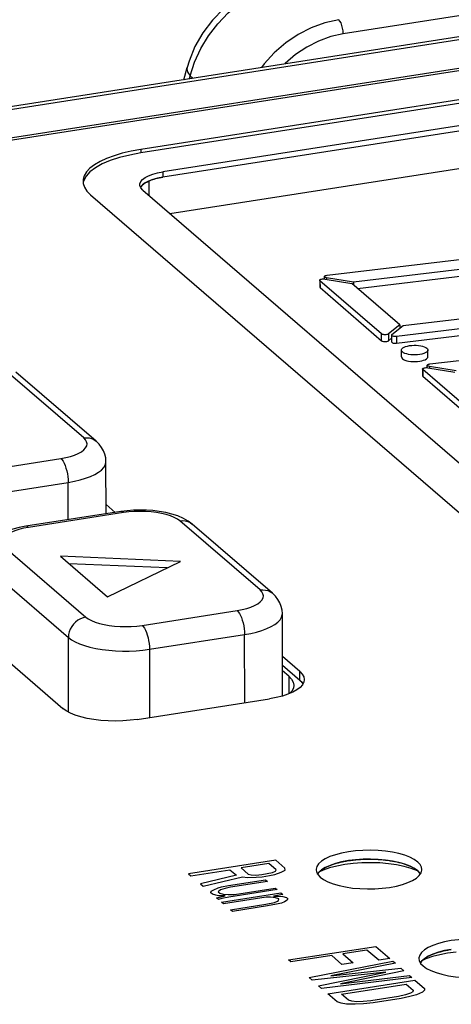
# Model space of a CAD drawing. Header units: millimetres. Extents: x -2579 to 1363, y -329 to 2298.
# Tile 265 of 280: x 1164 to 1175, y 1193 to 1219. Entities that reach past the tile are written whole.
import ezdxf

# ---------------------------------------------------------------- set-up
doc = ezdxf.new("R2010")
doc.units = ezdxf.units.MM
doc.header["$LTSCALE"] = 30.734
doc.layers.get('0').update_dxf_attribs({"linetype": 'CONTINUOUS'})

msp = doc.modelspace()

# ---------------------------------------------------------------- linework, layer by layer
at = {"color": 2}
for p, q in [((1182.386, 1220.13), (1172.123, 1218.53)), ((1182.296, 1219.476), (1138.453, 1212.643)), ((1168.19, 1217.78), (1168.352, 1218.137)), ((1168.073, 1217.413), (1168.19, 1217.78)), ((1168.053, 1217.337), (1168.073, 1217.413)), ((1168.073, 1217.413), (1168.145, 1217.351)), ((1166.769, 1215.469), (1166.769, 1215.376)), ((1167.352, 1214.873), (1167.352, 1214.733)), ((1166.977, 1214.632), (1166.981, 1214.254)), ((1171.506, 1211.992), (1171.507, 1211.813)), ((1171.682, 1212.073), (1171.682, 1212.033)), ((1173.136, 1210.407), (1173.135, 1210.586)), ((1173.318, 1210.585), (1173.319, 1210.406)), ((1173.531, 1210.52), (1173.531, 1210.341)), ((1165.258, 1207.835), (1163.138, 1209.665)), ((1174.227, 1209.644), (1174.227, 1209.465)), ((1174.402, 1209.724), (1174.402, 1209.684)), ((1162.139, 1206.899), (1164.652, 1207.291)), ((1162.335, 1206.266), (1164.848, 1206.658)), ((1164.85, 1205.67), (1164.848, 1206.658)), ((1166.313, 1205.858), (1163.8, 1205.466)), ((1163.8, 1205.466), (1163.667, 1205.442)), ((1169.921, 1203.81), (1167.801, 1205.64)), ((1163.194, 1204.922), (1165.314, 1203.092)), ((1162.735, 1204.384), (1164.854, 1202.555)), ((1166.803, 1202.874), (1169.315, 1203.265)), ((1166.998, 1202.241), (1169.511, 1202.632)), ((1169.515, 1200.828), (1169.511, 1202.632)), ((1164.859, 1200.576), (1164.854, 1202.555)), ((1166.998, 1202.241), (1167.002, 1200.436)), ((1170.681, 1201.53), (1170.682, 1201.061)), ((1170.975, 1201.417), (1170.974, 1201.65)), ((1172.385, 1196.572), (1172.162, 1196.544)), ((1171.588, 1196.396), (1171.493, 1196.352)), ((1174.11, 1196.359), (1174.081, 1196.374)), ((1175.105, 1194.224), (1174.882, 1194.196)), ((1174.308, 1194.048), (1174.213, 1194.004))]:
    msp.add_line(p, q, dxfattribs=at)
at = {"color": 7}
for p, q in [((1182.144, 1219.533), (1138.301, 1212.7)), ((1181.016, 1218.524), (1141.209, 1212.32)), ((1181.03, 1218.464), (1141.317, 1212.275)), ((1167.905, 1217.314), (1167.991, 1217.633)), ((1178.286, 1217.264), (1166.769, 1215.469)), ((1178.286, 1217.171), (1166.769, 1215.376)), ((1178.869, 1216.668), (1167.352, 1214.873)), ((1178.87, 1216.528), (1167.352, 1214.733)), ((1167.535, 1213.776), (1179.662, 1215.666)), ((1167.211, 1214.846), (1167.352, 1214.873)), ((1166.885, 1214.585), (1166.899, 1214.593)), ((1166.744, 1214.504), (1166.741, 1214.535)), ((1166.769, 1214.449), (1166.744, 1214.504)), ((1166.819, 1214.394), (1166.769, 1214.449)), ((1166.819, 1214.394), (1181.391, 1201.814)), ((1165.437, 1214.271), (1180.009, 1201.691)), ((1171.693, 1212.141), (1175.418, 1212.586)), ((1175.688, 1212.35), (1172.39, 1211.956)), ((1171.499, 1212.006), (1171.499, 1211.827)), ((1173.135, 1210.586), (1171.506, 1211.992)), ((1171.618, 1212.042), (1171.642, 1212.039)), ((1171.624, 1212.039), (1171.624, 1212.106)), ((1171.642, 1212.039), (1172.348, 1211.922)), ((1171.661, 1212.078), (1171.644, 1212.084)), ((1171.682, 1212.073), (1171.661, 1212.078)), ((1172.39, 1211.956), (1171.682, 1212.073)), ((1172.39, 1211.956), (1172.39, 1211.886)), ((1172.501, 1211.79), (1175.688, 1212.171)), ((1171.507, 1211.813), (1173.136, 1210.407)), ((1173.619, 1210.825), (1172.348, 1211.922)), ((1173.71, 1210.81), (1177.017, 1211.205)), ((1177.287, 1210.969), (1173.531, 1210.52)), ((1173.619, 1210.825), (1173.318, 1210.585)), ((1173.409, 1210.57), (1173.71, 1210.81)), ((1173.531, 1210.341), (1177.288, 1210.791)), ((1173.619, 1210.825), (1173.62, 1210.738)), ((1173.319, 1210.406), (1173.4, 1210.471)), ((1173.4, 1210.555), (1173.401, 1210.376)), ((1173.66, 1209.98), (1173.66, 1210.159)), ((1174.36, 1209.982), (1174.36, 1210.16)), ((1174.413, 1209.792), (1178.138, 1210.238)), ((1174.219, 1209.658), (1174.219, 1209.479)), ((1175.856, 1208.237), (1174.227, 1209.644)), ((1174.338, 1209.694), (1174.362, 1209.691)), ((1174.344, 1209.691), (1174.344, 1209.757)), ((1174.362, 1209.691), (1175.068, 1209.574)), ((1174.381, 1209.729), (1174.365, 1209.735)), ((1174.402, 1209.724), (1174.381, 1209.729)), ((1175.11, 1209.607), (1174.402, 1209.724)), ((1165.586, 1207.748), (1163.466, 1209.578)), ((1174.227, 1209.465), (1175.856, 1208.059)), ((1165.848, 1207.21), (1165.841, 1207.306)), ((1165.851, 1205.826), (1165.848, 1207.21)), ((1166.093, 1205.864), (1165.851, 1206.073)), ((1166.237, 1205.886), (1163.724, 1205.495)), ((1165.865, 1205.828), (1165.851, 1205.84)), ((1170.249, 1203.723), (1168.129, 1205.553)), ((1167.821, 1204.563), (1164.646, 1204.701)), ((1164.646, 1204.701), (1165.889, 1203.628)), ((1167.468, 1204.392), (1164.873, 1204.505)), ((1165.889, 1203.628), (1167.821, 1204.563)), ((1170.516, 1201.005), (1170.511, 1203.185)), ((1162.144, 1202.887), (1164.709, 1200.673)), ((1170.974, 1201.65), (1170.514, 1202.047)), ((1170.975, 1201.417), (1170.514, 1201.815)), ((1170.681, 1201.53), (1170.515, 1201.673)), ((1170.974, 1201.65), (1171.039, 1201.582)), ((1170.799, 1201.374), (1170.815, 1201.289)), ((1171.092, 1201.438), (1171.081, 1201.369)), ((1170.896, 1201.166), (1170.788, 1201.106)), ((1170.982, 1201.231), (1170.896, 1201.166)), ((1166.674, 1200.385), (1170.175, 1200.931)), ((1164.798, 1200.609), (1164.709, 1200.673)), ((1170.337, 1196.659), (1168.034, 1196.3)), ((1170.153, 1196.569), (1169.418, 1196.454)), ((1170.346, 1196.402), (1170.153, 1196.569)), ((1170.581, 1196.449), (1170.337, 1196.659)), ((1168.095, 1196.248), (1169.124, 1196.408)), ((1169.124, 1196.408), (1169.296, 1196.259)), ((1169.418, 1196.454), (1169.611, 1196.288)), ((1170.113, 1196.304), (1170.25, 1196.336)), ((1170.25, 1196.336), (1170.327, 1196.368)), ((1170.31, 1196.283), (1170.476, 1196.34)), ((1170.327, 1196.368), (1170.346, 1196.402)), ((1170.476, 1196.34), (1170.582, 1196.398)), ((1170.582, 1196.398), (1170.581, 1196.449)), ((1171.402, 1196.407), (1171.411, 1196.349)), ((1174.093, 1196.378), (1174.103, 1196.368)), ((1174.133, 1196.254), (1174.181, 1196.325)), ((1168.034, 1196.3), (1168.095, 1196.248)), ((1169.296, 1196.259), (1168.348, 1196.029)), ((1168.419, 1195.968), (1169.455, 1196.222)), ((1169.089, 1195.989), (1170.069, 1196.142)), ((1170.119, 1196.098), (1169.139, 1195.945)), ((1169.455, 1196.222), (1169.594, 1196.202)), ((1169.594, 1196.202), (1169.82, 1196.207)), ((1169.611, 1196.288), (1169.69, 1196.269)), ((1169.69, 1196.269), (1169.808, 1196.267)), ((1169.808, 1196.267), (1169.966, 1196.281)), ((1169.82, 1196.207), (1169.977, 1196.221)), ((1169.966, 1196.281), (1170.113, 1196.304)), ((1169.977, 1196.221), (1170.174, 1196.251)), ((1170.069, 1196.142), (1170.119, 1196.098)), ((1170.174, 1196.251), (1170.31, 1196.283)), ((1174.058, 1196.187), (1174.133, 1196.254)), ((1168.348, 1196.029), (1168.419, 1195.968)), ((1168.622, 1195.792), (1168.631, 1195.835)), ((1168.663, 1195.757), (1168.622, 1195.792)), ((1168.631, 1195.835), (1168.698, 1195.877)), ((1168.698, 1195.877), (1168.815, 1195.926)), ((1168.815, 1195.926), (1168.903, 1195.95)), ((1168.876, 1195.873), (1168.818, 1195.823)), ((1168.818, 1195.823), (1168.859, 1195.788)), ((1168.859, 1195.788), (1168.948, 1195.761)), ((1169.002, 1195.914), (1168.876, 1195.873)), ((1168.903, 1195.95), (1169.089, 1195.989)), ((1168.906, 1195.547), (1170.474, 1195.792)), ((1169.139, 1195.945), (1169.002, 1195.914)), ((1170.373, 1195.879), (1169.099, 1195.681)), ((1169.244, 1195.755), (1170.322, 1195.923)), ((1170.322, 1195.923), (1170.373, 1195.879)), ((1170.474, 1195.792), (1170.525, 1195.748)), ((1168.752, 1195.73), (1168.663, 1195.757)), ((1168.822, 1195.72), (1168.752, 1195.73)), ((1168.774, 1195.661), (1168.999, 1195.717)), ((1168.825, 1195.617), (1168.774, 1195.661)), ((1168.999, 1195.717), (1168.822, 1195.72)), ((1168.913, 1195.641), (1168.825, 1195.617)), ((1168.957, 1195.503), (1168.906, 1195.547)), ((1169.099, 1195.681), (1168.913, 1195.641)), ((1168.948, 1195.761), (1169.077, 1195.75)), ((1170.084, 1195.679), (1168.957, 1195.503)), ((1169.077, 1195.75), (1169.244, 1195.755)), ((1170.071, 1195.491), (1170.306, 1195.538)), ((1170.202, 1195.677), (1170.084, 1195.679)), ((1170.331, 1195.666), (1170.202, 1195.677)), ((1170.525, 1195.748), (1170.28, 1195.71)), ((1170.28, 1195.71), (1170.398, 1195.707)), ((1170.306, 1195.538), (1170.383, 1195.571)), ((1170.42, 1195.639), (1170.331, 1195.666)), ((1170.493, 1195.526), (1170.356, 1195.494)), ((1170.383, 1195.571), (1170.412, 1195.596)), ((1170.398, 1195.707), (1170.527, 1195.696)), ((1170.412, 1195.596), (1170.42, 1195.639)), ((1170.571, 1195.559), (1170.493, 1195.526)), ((1170.527, 1195.696), (1170.617, 1195.669)), ((1170.639, 1195.6), (1170.571, 1195.559)), ((1170.617, 1195.669), (1170.657, 1195.634)), ((1170.657, 1195.634), (1170.639, 1195.6)), ((1169.139, 1195.346), (1170.071, 1195.491)), ((1169.19, 1195.302), (1169.139, 1195.346)), ((1170.121, 1195.447), (1169.19, 1195.302)), ((1170.356, 1195.494), (1170.121, 1195.447)), ((1170.676, 1194.019), (1172.98, 1194.378)), ((1172.748, 1194.279), (1172.111, 1194.179)), ((1173.059, 1194.01), (1172.748, 1194.279)), ((1172.98, 1194.378), (1173.353, 1194.056)), ((1170.739, 1193.965), (1170.676, 1194.019)), ((1171.817, 1194.133), (1170.739, 1193.965)), ((1171.216, 1193.553), (1173.436, 1193.984)), ((1172.087, 1193.9), (1171.817, 1194.133)), ((1172.111, 1194.179), (1172.381, 1193.946)), ((1173.353, 1194.056), (1173.059, 1194.01)), ((1173.436, 1193.984), (1173.499, 1193.93)), ((1174.122, 1194.058), (1174.131, 1194.001)), ((1173.499, 1193.93), (1171.797, 1193.601)), ((1171.797, 1193.601), (1173.644, 1193.805)), ((1173.727, 1193.733), (1172.046, 1193.386)), ((1172.381, 1193.946), (1172.087, 1193.9)), ((1173.644, 1193.805), (1173.727, 1193.733)), ((1171.299, 1193.482), (1171.216, 1193.553)), ((1173.244, 1193.7), (1171.299, 1193.482)), ((1171.465, 1193.338), (1173.244, 1193.7)), ((1173.935, 1193.554), (1171.548, 1193.266)), ((1171.714, 1193.123), (1174.018, 1193.482)), ((1172.046, 1193.386), (1173.872, 1193.608)), ((1173.872, 1193.608), (1173.935, 1193.554)), ((1174.018, 1193.482), (1174.267, 1193.267)), ((1171.548, 1193.266), (1171.465, 1193.338)), ((1172.071, 1193.115), (1173.786, 1193.382)), ((1173.786, 1193.382), (1173.973, 1193.221)), ((1173.973, 1193.221), (1173.965, 1193.178)), ((1174.27, 1193.215), (1174.213, 1193.163)), ((1174.267, 1193.267), (1174.27, 1193.215)), ((1171.963, 1192.908), (1171.714, 1193.123)), ((1172.257, 1192.954), (1172.071, 1193.115)), ((1172.348, 1192.926), (1172.257, 1192.954)), ((1172.477, 1192.914), (1172.348, 1192.926)), ((1172.645, 1192.919), (1172.477, 1192.914)), ((1172.851, 1192.941), (1172.645, 1192.919)), ((1173.586, 1193.055), (1172.851, 1192.941)), ((1173.649, 1193.001), (1172.914, 1192.887)), ((1173.772, 1193.095), (1173.586, 1193.055)), ((1173.883, 1193.049), (1173.649, 1193.001)), ((1173.898, 1193.136), (1173.772, 1193.095)), ((1174.059, 1193.097), (1173.883, 1193.049)), ((1173.965, 1193.178), (1173.898, 1193.136)), ((1174.213, 1193.163), (1174.059, 1193.097)), ((1172.064, 1192.871), (1171.963, 1192.908)), ((1172.204, 1192.85), (1172.064, 1192.871)), ((1172.441, 1192.845), (1172.204, 1192.85)), ((1172.658, 1192.858), (1172.441, 1192.845)), ((1172.914, 1192.887), (1172.658, 1192.858))]:
    msp.add_line(p, q, dxfattribs=at)
for points in [[(1170.623, 1220.007), (1170.407, 1219.966), (1170.013, 1219.846), (1169.636, 1219.676), (1169.28, 1219.457), (1168.953, 1219.194), (1168.66, 1218.892), (1168.408, 1218.556), (1168.2, 1218.192), (1168.043, 1217.807), (1167.991, 1217.633)], [(1166.769, 1215.469), (1166.515, 1215.423), (1166.28, 1215.368), (1166.062, 1215.303), (1165.865, 1215.23), (1165.692, 1215.15), (1165.544, 1215.062), (1165.425, 1214.97), (1165.333, 1214.873), (1165.273, 1214.773), (1165.243, 1214.671), (1165.24, 1214.625)], [(1166.769, 1215.376), (1166.474, 1215.321), (1166.206, 1215.254), (1165.962, 1215.175), (1165.747, 1215.084), (1165.568, 1214.984), (1165.425, 1214.876), (1165.322, 1214.763), (1165.26, 1214.646), (1165.256, 1214.622)], [(1166.741, 1214.535), (1166.743, 1214.562), (1166.767, 1214.618), (1166.814, 1214.673), (1166.884, 1214.724), (1166.976, 1214.771), (1167.086, 1214.812), (1167.211, 1214.846)], [(1165.24, 1214.625), (1165.245, 1214.569), (1165.278, 1214.467), (1165.342, 1214.368), (1165.437, 1214.271)], [(1166.885, 1214.585), (1166.815, 1214.533), (1166.767, 1214.479), (1166.762, 1214.466)], [(1166.767, 1214.479), (1166.78, 1214.498), (1166.796, 1214.516), (1166.815, 1214.534), (1166.836, 1214.551), (1166.859, 1214.568), (1166.885, 1214.585)], [(1167.352, 1214.733), (1167.211, 1214.706), (1167.086, 1214.672), (1166.976, 1214.631), (1166.885, 1214.585)], [(1166.899, 1214.593), (1166.924, 1214.607), (1166.953, 1214.621), (1166.984, 1214.635), (1167.017, 1214.648), (1167.052, 1214.661), (1167.088, 1214.673)], [(1167.088, 1214.673), (1167.125, 1214.684), (1167.167, 1214.696), (1167.211, 1214.706), (1167.256, 1214.716), (1167.303, 1214.725), (1167.352, 1214.733)], [(1171.499, 1212.006), (1171.499, 1212.009), (1171.504, 1212.018), (1171.514, 1212.026), (1171.53, 1212.032), (1171.549, 1212.038), (1171.571, 1212.041), (1171.595, 1212.043), (1171.618, 1212.042)], [(1171.506, 1211.992), (1171.5, 1212.001), (1171.499, 1212.006)], [(1171.624, 1212.106), (1171.624, 1212.108), (1171.628, 1212.116), (1171.638, 1212.124), (1171.652, 1212.131), (1171.67, 1212.137), (1171.693, 1212.141)], [(1171.644, 1212.084), (1171.632, 1212.091), (1171.625, 1212.099), (1171.624, 1212.106)], [(1171.499, 1211.827), (1171.5, 1211.822), (1171.507, 1211.813)], [(1173.318, 1210.585), (1173.306, 1210.577), (1173.29, 1210.572), (1173.27, 1210.567), (1173.249, 1210.564), (1173.226, 1210.563), (1173.203, 1210.564), (1173.182, 1210.567), (1173.163, 1210.572), (1173.147, 1210.578), (1173.135, 1210.586)], [(1173.136, 1210.407), (1173.148, 1210.399), (1173.163, 1210.393), (1173.182, 1210.389), (1173.204, 1210.386), (1173.226, 1210.385), (1173.249, 1210.386), (1173.271, 1210.388), (1173.29, 1210.393), (1173.306, 1210.399), (1173.319, 1210.406)], [(1173.4, 1210.555), (1173.402, 1210.562), (1173.409, 1210.57)], [(1173.531, 1210.52), (1173.507, 1210.518), (1173.485, 1210.519), (1173.463, 1210.521), (1173.443, 1210.525), (1173.426, 1210.53), (1173.412, 1210.537), (1173.404, 1210.545), (1173.4, 1210.553), (1173.4, 1210.555)], [(1173.401, 1210.376), (1173.401, 1210.375), (1173.404, 1210.366), (1173.413, 1210.358), (1173.426, 1210.352), (1173.443, 1210.346), (1173.463, 1210.342), (1173.485, 1210.34), (1173.508, 1210.34), (1173.531, 1210.341)], [(1173.66, 1210.159), (1173.662, 1210.174), (1173.675, 1210.196), (1173.697, 1210.216), (1173.73, 1210.235), (1173.771, 1210.252), (1173.818, 1210.266), (1173.874, 1210.277)], [(1174.146, 1210.042), (1174.086, 1210.035), (1174.027, 1210.032), (1173.966, 1210.033), (1173.906, 1210.037), (1173.85, 1210.045), (1173.799, 1210.057), (1173.754, 1210.072), (1173.716, 1210.089), (1173.688, 1210.109), (1173.669, 1210.13), (1173.66, 1210.152), (1173.66, 1210.159)], [(1173.874, 1210.277), (1173.933, 1210.284), (1173.993, 1210.287), (1174.054, 1210.286), (1174.113, 1210.282), (1174.169, 1210.274), (1174.22, 1210.262), (1174.265, 1210.247), (1174.303, 1210.23), (1174.331, 1210.21), (1174.351, 1210.189), (1174.359, 1210.167), (1174.36, 1210.16)], [(1174.36, 1210.16), (1174.357, 1210.145), (1174.345, 1210.123), (1174.322, 1210.103), (1174.29, 1210.084), (1174.249, 1210.067), (1174.201, 1210.053), (1174.146, 1210.042)], [(1173.66, 1209.98), (1173.661, 1209.974), (1173.669, 1209.951), (1173.687, 1209.93), (1173.716, 1209.911), (1173.754, 1209.893), (1173.799, 1209.878), (1173.85, 1209.867), (1173.906, 1209.859), (1173.966, 1209.854), (1174.028, 1209.853), (1174.087, 1209.856), (1174.146, 1209.863)], [(1174.146, 1209.863), (1174.201, 1209.874), (1174.248, 1209.888), (1174.289, 1209.904), (1174.322, 1209.923), (1174.345, 1209.944), (1174.357, 1209.965), (1174.36, 1209.982)], [(1174.219, 1209.658), (1174.219, 1209.661), (1174.224, 1209.67), (1174.234, 1209.677), (1174.25, 1209.684), (1174.269, 1209.689), (1174.291, 1209.693), (1174.315, 1209.694), (1174.338, 1209.694)], [(1174.227, 1209.644), (1174.22, 1209.652), (1174.219, 1209.658)], [(1174.344, 1209.757), (1174.344, 1209.76), (1174.348, 1209.768), (1174.358, 1209.776), (1174.372, 1209.783), (1174.391, 1209.788), (1174.413, 1209.792)], [(1174.365, 1209.735), (1174.352, 1209.743), (1174.345, 1209.751), (1174.344, 1209.757)], [(1174.219, 1209.479), (1174.22, 1209.474), (1174.227, 1209.465)], [(1165.733, 1207.583), (1165.667, 1207.669), (1165.586, 1207.748)], [(1165.841, 1207.306), (1165.819, 1207.401), (1165.783, 1207.494), (1165.733, 1207.583)], [(1168.129, 1205.553), (1168.022, 1205.633), (1167.897, 1205.704), (1167.751, 1205.768), (1167.591, 1205.82), (1167.427, 1205.86), (1167.258, 1205.89), (1167.089, 1205.911), (1166.918, 1205.922), (1166.747, 1205.926), (1166.575, 1205.921), (1166.405, 1205.908), (1166.237, 1205.886)], [(1163.724, 1205.495), (1163.55, 1205.462), (1163.388, 1205.42), (1163.235, 1205.369), (1163.099, 1205.308), (1162.983, 1205.242), (1162.883, 1205.169), (1162.798, 1205.089), (1162.728, 1205.001), (1162.675, 1204.91), (1162.636, 1204.814), (1162.613, 1204.715), (1162.606, 1204.616)], [(1170.511, 1203.185), (1170.504, 1203.28), (1170.483, 1203.375), (1170.446, 1203.468), (1170.396, 1203.558), (1170.33, 1203.643), (1170.249, 1203.723)], [(1170.681, 1201.53), (1170.755, 1201.452), (1170.799, 1201.374)], [(1171.039, 1201.582), (1171.078, 1201.512), (1171.092, 1201.438)], [(1170.815, 1201.289), (1170.802, 1201.212), (1170.76, 1201.132), (1170.704, 1201.071)], [(1170.975, 1201.417), (1170.977, 1201.415), (1170.981, 1201.412), (1170.983, 1201.41), (1170.987, 1201.406), (1170.989, 1201.405), (1170.994, 1201.4)], [(1171.055, 1201.321), (1171.04, 1201.349), (1170.975, 1201.417)], [(1171.081, 1201.369), (1171.044, 1201.299), (1170.982, 1201.231)], [(1170.994, 1201.4), (1170.999, 1201.395), (1171.005, 1201.389), (1171.01, 1201.384), (1171.015, 1201.378), (1171.02, 1201.373), (1171.026, 1201.365)], [(1171.026, 1201.365), (1171.031, 1201.36), (1171.037, 1201.353), (1171.042, 1201.345), (1171.048, 1201.338), (1171.051, 1201.332), (1171.057, 1201.324)], [(1170.788, 1201.106), (1170.66, 1201.052), (1170.513, 1201.004), (1170.352, 1200.964), (1170.175, 1200.931)], [(1166.674, 1200.385), (1166.487, 1200.361), (1166.296, 1200.347), (1166.101, 1200.341), (1165.905, 1200.345), (1165.712, 1200.358), (1165.526, 1200.38), (1165.349, 1200.411), (1165.186, 1200.45), (1165.037, 1200.497), (1164.907, 1200.55), (1164.798, 1200.609)], [(1172.258, 1196.879), (1172.078, 1196.846), (1171.916, 1196.804), (1171.771, 1196.753), (1171.647, 1196.696), (1171.546, 1196.633), (1171.471, 1196.565), (1171.423, 1196.495), (1171.402, 1196.422), (1171.402, 1196.407)], [(1174.202, 1196.413), (1174.193, 1196.47), (1174.156, 1196.542), (1174.092, 1196.611), (1174.001, 1196.676), (1173.886, 1196.735), (1173.749, 1196.788), (1173.593, 1196.833), (1173.421, 1196.869), (1173.235, 1196.896), (1173.042, 1196.914), (1172.843, 1196.92), (1172.643, 1196.917), (1172.449, 1196.903), (1172.258, 1196.879)], [(1172.258, 1196.647), (1172.079, 1196.613), (1171.917, 1196.571), (1171.772, 1196.521), (1171.647, 1196.463), (1171.547, 1196.4)], [(1171.65, 1196.465), (1171.687, 1196.484), (1171.73, 1196.503), (1171.772, 1196.521), (1171.819, 1196.539), (1171.865, 1196.555), (1171.919, 1196.572)], [(1171.919, 1196.572), (1171.942, 1196.578), (1171.97, 1196.586), (1171.997, 1196.593), (1172.021, 1196.6), (1172.05, 1196.606), (1172.08, 1196.613)], [(1172.08, 1196.613), (1172.105, 1196.619), (1172.135, 1196.625), (1172.165, 1196.631), (1172.196, 1196.636), (1172.227, 1196.642), (1172.258, 1196.647)], [(1174.002, 1196.443), (1173.887, 1196.502), (1173.75, 1196.555), (1173.593, 1196.6), (1173.421, 1196.637), (1173.236, 1196.664), (1173.042, 1196.681), (1172.843, 1196.688), (1172.644, 1196.684), (1172.449, 1196.671), (1172.258, 1196.647)], [(1172.258, 1196.647), (1172.286, 1196.651), (1172.317, 1196.655), (1172.35, 1196.66), (1172.382, 1196.664), (1172.415, 1196.667), (1172.451, 1196.671)], [(1172.451, 1196.671), (1172.479, 1196.673), (1172.513, 1196.676), (1172.546, 1196.679), (1172.58, 1196.681), (1172.609, 1196.683), (1172.646, 1196.684)], [(1172.646, 1196.684), (1172.709, 1196.687), (1172.778, 1196.688), (1172.846, 1196.688), (1172.909, 1196.687), (1172.977, 1196.684), (1173.046, 1196.681)], [(1173.046, 1196.681), (1173.108, 1196.676), (1173.174, 1196.67), (1173.235, 1196.664), (1173.3, 1196.656), (1173.363, 1196.646), (1173.425, 1196.636)], [(1173.425, 1196.636), (1173.481, 1196.625), (1173.54, 1196.613), (1173.593, 1196.6), (1173.649, 1196.586), (1173.702, 1196.57), (1173.753, 1196.554)], [(1171.411, 1196.349), (1171.448, 1196.278), (1171.512, 1196.209), (1171.602, 1196.144)], [(1171.44, 1196.292), (1171.445, 1196.299), (1171.45, 1196.306), (1171.455, 1196.313), (1171.46, 1196.32), (1171.466, 1196.326), (1171.473, 1196.334)], [(1171.547, 1196.4), (1171.471, 1196.333), (1171.442, 1196.289)], [(1171.473, 1196.334), (1171.476, 1196.337), (1171.48, 1196.343), (1171.485, 1196.348), (1171.49, 1196.353), (1171.494, 1196.356), (1171.5, 1196.362)], [(1171.5, 1196.362), (1171.511, 1196.372), (1171.523, 1196.382), (1171.535, 1196.392), (1171.548, 1196.401), (1171.561, 1196.411), (1171.575, 1196.42)], [(1171.575, 1196.42), (1171.584, 1196.426), (1171.597, 1196.434), (1171.609, 1196.442), (1171.622, 1196.449), (1171.635, 1196.457), (1171.65, 1196.465)], [(1173.753, 1196.554), (1173.774, 1196.547), (1173.798, 1196.538), (1173.822, 1196.529), (1173.842, 1196.521), (1173.865, 1196.512), (1173.887, 1196.502)], [(1173.887, 1196.502), (1173.906, 1196.494), (1173.926, 1196.484), (1173.946, 1196.474), (1173.966, 1196.464), (1173.984, 1196.453), (1174.003, 1196.442)], [(1174.163, 1196.298), (1174.157, 1196.309), (1174.092, 1196.378), (1174.002, 1196.443)], [(1174.003, 1196.442), (1174.005, 1196.441), (1174.01, 1196.438), (1174.015, 1196.435), (1174.02, 1196.432), (1174.022, 1196.43), (1174.028, 1196.426)], [(1174.028, 1196.426), (1174.04, 1196.418), (1174.051, 1196.41), (1174.062, 1196.402), (1174.073, 1196.394), (1174.083, 1196.386), (1174.093, 1196.378)], [(1174.103, 1196.368), (1174.112, 1196.36), (1174.122, 1196.35), (1174.132, 1196.34), (1174.141, 1196.33), (1174.149, 1196.319), (1174.157, 1196.309)], [(1174.157, 1196.309), (1174.158, 1196.307), (1174.159, 1196.305), (1174.161, 1196.304), (1174.162, 1196.302), (1174.164, 1196.299)], [(1174.181, 1196.325), (1174.201, 1196.398), (1174.202, 1196.413)], [(1171.602, 1196.144), (1171.718, 1196.085), (1171.854, 1196.032), (1172.011, 1195.987), (1172.183, 1195.95), (1172.368, 1195.923), (1172.562, 1195.906), (1172.761, 1195.899), (1172.96, 1195.903), (1173.155, 1195.916), (1173.346, 1195.94)], [(1173.346, 1195.94), (1173.526, 1195.974), (1173.687, 1196.016), (1173.832, 1196.066), (1173.957, 1196.123), (1174.058, 1196.187)], [(1174.978, 1194.531), (1174.798, 1194.497), (1174.637, 1194.456), (1174.491, 1194.405), (1174.367, 1194.348), (1174.266, 1194.285), (1174.191, 1194.217), (1174.143, 1194.146), (1174.123, 1194.074), (1174.122, 1194.058)], [(1176.922, 1194.065), (1176.913, 1194.122), (1176.876, 1194.194), (1176.812, 1194.263), (1176.721, 1194.327), (1176.606, 1194.387), (1176.469, 1194.44), (1176.313, 1194.485), (1176.141, 1194.521), (1175.956, 1194.548), (1175.762, 1194.565), (1175.563, 1194.572), (1175.363, 1194.569), (1175.169, 1194.555), (1174.978, 1194.531)], [(1174.979, 1194.298), (1174.799, 1194.265), (1174.637, 1194.223), (1174.492, 1194.172), (1174.367, 1194.115), (1174.267, 1194.052)], [(1174.37, 1194.116), (1174.407, 1194.135), (1174.45, 1194.155), (1174.492, 1194.172), (1174.539, 1194.19), (1174.585, 1194.206), (1174.64, 1194.223)], [(1174.64, 1194.223), (1174.662, 1194.23), (1174.69, 1194.238), (1174.717, 1194.245), (1174.742, 1194.251), (1174.77, 1194.258), (1174.8, 1194.265)], [(1174.8, 1194.265), (1174.825, 1194.27), (1174.855, 1194.277), (1174.885, 1194.282), (1174.916, 1194.288), (1174.947, 1194.293), (1174.979, 1194.298)], [(1174.131, 1194.001), (1174.168, 1193.929), (1174.232, 1193.861), (1174.323, 1193.796)], [(1174.16, 1193.944), (1174.165, 1193.951), (1174.17, 1193.958), (1174.175, 1193.964), (1174.18, 1193.971), (1174.186, 1193.978), (1174.193, 1193.986)], [(1174.267, 1194.052), (1174.191, 1193.984), (1174.162, 1193.941)], [(1174.193, 1193.986), (1174.196, 1193.989), (1174.201, 1193.994), (1174.205, 1193.999), (1174.21, 1194.004), (1174.214, 1194.008), (1174.22, 1194.014)], [(1174.22, 1194.014), (1174.231, 1194.024), (1174.243, 1194.034), (1174.255, 1194.043), (1174.268, 1194.053), (1174.281, 1194.063), (1174.295, 1194.072)], [(1174.295, 1194.072), (1174.304, 1194.078), (1174.317, 1194.086), (1174.329, 1194.094), (1174.342, 1194.101), (1174.356, 1194.109), (1174.37, 1194.116)], [(1174.323, 1193.796), (1174.438, 1193.736), (1174.575, 1193.684), (1174.731, 1193.639), (1174.903, 1193.602), (1175.088, 1193.575), (1175.282, 1193.558), (1175.481, 1193.551), (1175.681, 1193.554), (1175.875, 1193.568), (1176.066, 1193.592)]]:
    msp.add_lwpolyline(points, dxfattribs=at)
at = {"color": 2}
for points in [[(1168.352, 1218.137), (1168.557, 1218.477), (1168.801, 1218.794), (1169.08, 1219.082), (1169.389, 1219.337), (1169.722, 1219.554), (1170.073, 1219.728)], [(1172.006, 1218.903), (1171.637, 1218.82), (1171.276, 1218.689), (1170.929, 1218.511), (1170.601, 1218.289), (1170.299, 1218.029), (1170.028, 1217.733), (1169.956, 1217.633)], [(1172.123, 1218.53), (1172.118, 1218.605), (1172.106, 1218.681), (1172.087, 1218.753), (1172.063, 1218.817), (1172.035, 1218.868), (1172.006, 1218.903)], [(1172.123, 1218.53), (1171.79, 1218.455), (1171.469, 1218.338), (1171.156, 1218.178), (1170.861, 1217.979), (1170.589, 1217.744), (1170.576, 1217.73)], [(1167.991, 1217.633), (1167.986, 1217.594), (1168.008, 1217.507), (1168.073, 1217.413)], [(1164.652, 1207.291), (1164.785, 1207.316), (1164.907, 1207.346), (1165.018, 1207.382), (1165.116, 1207.424), (1165.198, 1207.469), (1165.263, 1207.518), (1165.31, 1207.57), (1165.338, 1207.623), (1165.347, 1207.678), (1165.336, 1207.732), (1165.307, 1207.784), (1165.258, 1207.835)], [(1165.258, 1207.835), (1165.33, 1207.841), (1165.4, 1207.835), (1165.467, 1207.817), (1165.529, 1207.789), (1165.586, 1207.748)], [(1164.652, 1207.291), (1164.683, 1207.259), (1164.712, 1207.216), (1164.741, 1207.164), (1164.767, 1207.104), (1164.79, 1207.036), (1164.81, 1206.963), (1164.826, 1206.887), (1164.838, 1206.81), (1164.845, 1206.733), (1164.848, 1206.658)], [(1164.848, 1206.658), (1165.013, 1206.688), (1165.167, 1206.724), (1165.31, 1206.766), (1165.439, 1206.814), (1165.552, 1206.867), (1165.649, 1206.924), (1165.728, 1206.985), (1165.787, 1207.048), (1165.827, 1207.114), (1165.846, 1207.18), (1165.848, 1207.21)], [(1166.313, 1205.858), (1166.282, 1205.878), (1166.253, 1205.887), (1166.237, 1205.886)], [(1167.801, 1205.64), (1167.735, 1205.688), (1167.652, 1205.732), (1167.553, 1205.773), (1167.441, 1205.808), (1167.316, 1205.838), (1167.182, 1205.861), (1167.041, 1205.878), (1166.895, 1205.888), (1166.746, 1205.891), (1166.597, 1205.887), (1166.453, 1205.876), (1166.313, 1205.858)], [(1163.667, 1205.442), (1163.545, 1205.411), (1163.434, 1205.375), (1163.336, 1205.334), (1163.254, 1205.288), (1163.189, 1205.239), (1163.142, 1205.187), (1163.114, 1205.134), (1163.105, 1205.079), (1163.116, 1205.025), (1163.146, 1204.973), (1163.194, 1204.922)], [(1163.8, 1205.466), (1163.769, 1205.487), (1163.74, 1205.495), (1163.724, 1205.495)], [(1167.801, 1205.64), (1167.873, 1205.645), (1167.944, 1205.639), (1168.011, 1205.622), (1168.072, 1205.593), (1168.129, 1205.553)], [(1169.315, 1203.265), (1169.448, 1203.29), (1169.57, 1203.32), (1169.681, 1203.357), (1169.779, 1203.398), (1169.861, 1203.444), (1169.927, 1203.493), (1169.973, 1203.544), (1170.002, 1203.598), (1170.01, 1203.652), (1169.999, 1203.706), (1169.97, 1203.759), (1169.921, 1203.81)], [(1169.921, 1203.81), (1169.993, 1203.815), (1170.063, 1203.809), (1170.13, 1203.792), (1170.192, 1203.763), (1170.249, 1203.723)], [(1165.314, 1203.092), (1165.242, 1203.075), (1165.172, 1203.047), (1165.105, 1203.009), (1165.043, 1202.961), (1164.988, 1202.905), (1164.942, 1202.842), (1164.904, 1202.774), (1164.876, 1202.702), (1164.86, 1202.628), (1164.854, 1202.555)], [(1165.314, 1203.092), (1165.381, 1203.043), (1165.463, 1202.999), (1165.562, 1202.959), (1165.674, 1202.923), (1165.799, 1202.894), (1165.933, 1202.87), (1166.074, 1202.853), (1166.221, 1202.843), (1166.37, 1202.84), (1166.518, 1202.845), (1166.662, 1202.856), (1166.803, 1202.874)], [(1169.315, 1203.265), (1169.346, 1203.234), (1169.376, 1203.191), (1169.404, 1203.139), (1169.43, 1203.078), (1169.453, 1203.011), (1169.473, 1202.938), (1169.489, 1202.862), (1169.501, 1202.784), (1169.508, 1202.707), (1169.511, 1202.632)], [(1169.511, 1202.632), (1169.676, 1202.662), (1169.83, 1202.698), (1169.973, 1202.741), (1170.102, 1202.789), (1170.216, 1202.841), (1170.312, 1202.899), (1170.391, 1202.959), (1170.45, 1203.023), (1170.49, 1203.088), (1170.509, 1203.155), (1170.511, 1203.185)], [(1166.803, 1202.874), (1166.833, 1202.842), (1166.863, 1202.799), (1166.891, 1202.747), (1166.917, 1202.686), (1166.94, 1202.619), (1166.96, 1202.546), (1166.976, 1202.47), (1166.988, 1202.393), (1166.995, 1202.315), (1166.998, 1202.241)], [(1164.854, 1202.555), (1164.935, 1202.495), (1165.034, 1202.438), (1165.149, 1202.386), (1165.279, 1202.34), (1165.424, 1202.298), (1165.58, 1202.264), (1165.745, 1202.235), (1165.919, 1202.214), (1166.098, 1202.2), (1166.281, 1202.193), (1166.464, 1202.194), (1166.646, 1202.202), (1166.825, 1202.218), (1166.998, 1202.241)], [(1174.081, 1196.374), (1173.919, 1196.436), (1173.735, 1196.489), (1173.532, 1196.532), (1173.314, 1196.564), (1173.085, 1196.585), (1172.851, 1196.593), (1172.616, 1196.589), (1172.385, 1196.572)], [(1172.162, 1196.544), (1171.952, 1196.505), (1171.759, 1196.455), (1171.588, 1196.396)], [(1174.882, 1194.196), (1174.672, 1194.157), (1174.479, 1194.107), (1174.308, 1194.048)]]:
    msp.add_lwpolyline(points, dxfattribs=at)

doc.saveas('drawing.dxf')
